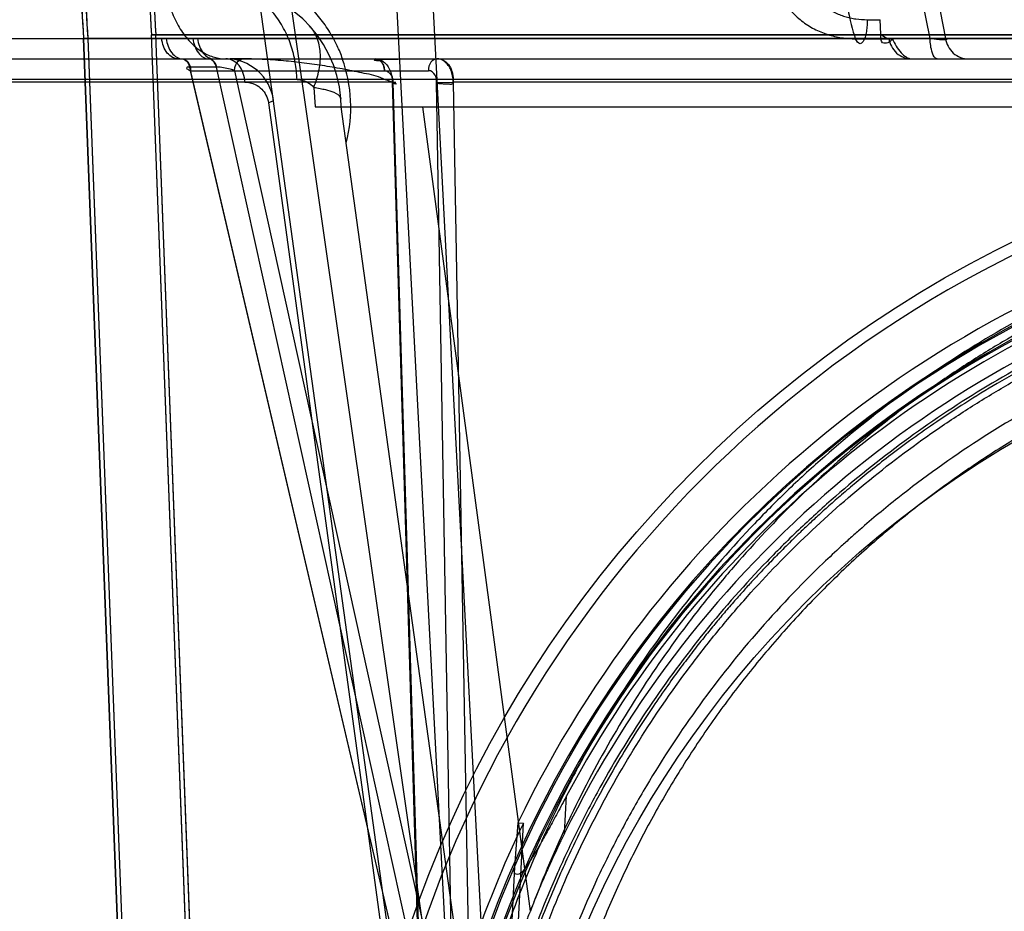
# Model space of a CAD drawing. Header units: millimetres. Extents: x 0 to 297, y 0 to 210.
# Tile 337 of 401: x 240.432 to 240.636, y 158.54 to 158.725. Entities that reach past the tile are written whole.
import ezdxf

# ---------------------------------------------------------------- set-up
doc = ezdxf.new("R2010")
doc.units = ezdxf.units.MM
doc.header["$LTSCALE"] = 16.335
doc.layers.get('0').update_dxf_attribs({"linetype": 'CONTINUOUS'})
for name, color, linetype in [('AXES_REF', 7, 'CONTINUOUS'), ('INTFCLR_1', 7, 'CONTINUOUS'), ('INTFCLR_144815', 7, 'CONTINUOUS'), ('INTFCLR_72935', 7, 'CONTINUOUS')]:
    doc.layers.add(name, color=color, linetype=linetype)

msp = doc.modelspace()

# ---------------------------------------------------------------- linework, layer by layer
at = {"color": 7, "linetype": 'Continuous'}
for radius in [4.8479140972, 4.8475, 4.8164570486]:
    msp.add_circle((241.5069109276, 154.9564782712), radius, dxfattribs=at)
msp.add_arc((241.5069109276, 154.9564782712), 4.8, 278.2771290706, 261.7228709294, dxfattribs=at)
at = {"layer": 'AXES_REF', "color": 7, "linetype": 'Continuous'}
msp.add_arc((241.5069109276, 154.9564782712), 4.91, 113.0826656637, 66.9173343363, dxfattribs=at)
at = {"layer": 'AXES_REF', "color": 9, "linetype": 'Continuous'}
msp.add_arc((241.5069109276, 154.9564782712), 4.4222561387, 94.4118118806, 85.5881881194, dxfattribs=at)
at = {"layer": 'INTFCLR_1', "color": 6, "linetype": 'Continuous'}
for p, q in [((240.4591433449, 158.7214639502), (240.4600271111, 158.7214640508)), ((240.4661981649, 158.5368306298), (240.4591449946, 158.7214402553)), ((241.0335168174, 158.721487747), (240.4600254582, 158.721487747)), ((240.4670791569, 158.5368642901), (240.4600254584, 158.7214877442)), ((241.0484970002, 158.7206826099), (240.4450452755, 158.7206826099)), ((240.4450452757, 158.7206826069), (240.4709951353, 158.0414711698)), ((240.4450455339, 158.7206758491), (240.4459254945, 158.7207365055)), ((240.445925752, 158.7207297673), (240.4718767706, 158.0414880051))]:
    msp.add_line(p, q, dxfattribs=at)
at = {"layer": 'INTFCLR_1', "color": 9, "linetype": 'Continuous'}
msp.add_circle((240.7467711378, 158.4514782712), 0.215, dxfattribs=at)
at = {"layer": 'INTFCLR_1', "color": 6, "linetype": 'Continuous'}
for radius, start, end in [(0.2883232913, 172.3704884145, 183.9851791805), (0.2874416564, 172.3704828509, 183.9926675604), (0.3024416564, 179.5302673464, 183.9440080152), (0.3015600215, 179.5302673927, 183.9452897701)]:
    msp.add_arc((240.7467711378, 158.7414782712), radius, start, end, dxfattribs=at)
at = {"layer": 'INTFCLR_1', "color": 9, "linetype": 'Continuous'}
msp.add_open_spline([(240.8400722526, 158.6501280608), (240.838461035, 158.6509125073), (240.8352070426, 158.6524466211), (240.8286060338, 158.6553578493), (240.8167949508, 158.660039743), (240.8028395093, 158.6643700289), (240.7903300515, 158.6672153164), (240.78395976, 158.6684047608), (240.7802795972, 158.6690171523), (240.7710649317, 158.6704258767), (240.7552824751, 158.6718907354), (240.7366341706, 158.6716556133), (240.7245781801, 158.6705504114), (240.7190119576, 158.6698545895), (240.7153053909, 158.669341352), (240.7052707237, 158.6677491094), (240.6891734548, 158.6641092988), (240.6735933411, 158.6588556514), (240.6643768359, 158.6550807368), (240.6610614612, 158.6536487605), (240.656154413, 158.6514552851), (240.6458305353, 158.6464471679), (240.6307059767, 158.6376762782), (240.6166158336, 158.6275702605), (240.6080236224, 158.6204258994), (240.6041692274, 158.6170231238), (240.6016310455, 158.6147283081), (240.5948325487, 158.6083594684), (240.5843817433, 158.5973571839), (240.57188604, 158.5815013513), (240.5627179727, 158.5673794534), (240.5569693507, 158.5570296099), (240.5538578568, 158.5509390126), (240.5493587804, 158.5416015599), (240.5433673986, 158.5270449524), (240.5382197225, 158.5101650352), (240.5356382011, 158.4988382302), (240.53458598, 158.4934703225), (240.5339198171, 158.4898339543), (240.5322622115, 158.4797266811), (240.5309509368, 158.4666604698), (240.5306270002, 158.4534963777), (240.5307172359, 158.4468358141), (240.530842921, 158.4430048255), (240.5312764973, 158.4335137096), (240.5325411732, 158.4212627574), (240.5348897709, 158.4082709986), (240.5362972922, 158.4018718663), (240.5371682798, 158.3982391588), (240.5385305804, 158.3928556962), (240.5407996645, 158.3849312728), (240.5454422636, 158.371287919), (240.5509986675, 158.3581538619), (240.5566241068, 158.3471341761), (240.5600336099, 158.3410052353), (240.5653008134, 158.3320439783), (240.5739271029, 158.3191616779), (240.5869608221, 158.303166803), (240.5978166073, 158.2921440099), (240.6054986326, 158.2852178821), (240.610763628, 158.2806946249), (240.6202893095, 158.2730888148), (240.6347886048, 158.2631395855), (240.6471515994, 158.2563339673), (240.6535393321, 158.2532207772)], degree=3, knots=[0, 0, 0, 0, 0.0078493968, 0.0157556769, 0.0315973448, 0.06348082, 0.0796255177, 0.0877696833, 0.09186257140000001, 0.09596636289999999, 0.128600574, 0.1611442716, 0.177500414, 0.1816059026, 0.1857145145, 0.1938901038, 0.2261064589, 0.2578609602, 0.2657731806, 0.2697286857, 0.2736790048, 0.2893160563, 0.3199691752, 0.350131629, 0.3651446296, 0.3688979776, 0.3726519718, 0.3801321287, 0.4097003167, 0.4390100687, 0.4684423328, 0.4833358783, 0.4908515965, 0.498396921, 0.52873346, 0.5596898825, 0.5755734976, 0.5795998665, 0.5836492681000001, 0.5917658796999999, 0.6244614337, 0.6410489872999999, 0.6494251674, 0.6536350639, 0.6578378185, 0.6910418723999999, 0.7074624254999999, 0.7156483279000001, 0.7197377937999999, 0.7238248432, 0.7399718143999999, 0.7558251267, 0.7869322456, 0.802323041, 0.8100025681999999, 0.8176490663, 0.8478512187, 0.8777971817, 0.9079026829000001, 0.9155006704, 0.9231007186, 0.93830313, 0.9688745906, 1, 1, 1, 1], dxfattribs=at)
at = {"layer": 'INTFCLR_144815', "color": 9, "linetype": 'Continuous'}
for p, q in [((240.5218615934, 158.4917480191), (240.4311892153, 159.1257148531)), ((240.5186704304, 158.45990328), (240.4732149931, 158.7892996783)), ((240.6206706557, 158.7206961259), (240.6185647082, 158.7314782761)), ((240.6217611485, 158.7314782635), (240.6238859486, 158.7206961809)), ((240.6076474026, 158.7246000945), (240.6103049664, 158.724595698)), ((240.3335530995, 158.7206960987), (240.4621993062, 158.720695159)), ((240.4677388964, 158.7206942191), (240.4621994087, 158.7206942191)), ((240.6238861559, 158.7206960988), (240.4677387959, 158.720695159)), ((240.6052316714, 158.7206385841), (240.6128224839, 158.7206546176)), ((240.3384915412, 158.716478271), (241.1632131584, 158.7164782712)), ((240.4655240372, 158.7164776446), (240.4709973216, 158.7164776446)), ((240.467103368, 158.7147688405), (240.4670584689, 158.7147690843)), ((240.4725766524, 158.7147688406), (240.467103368, 158.7147688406)), ((240.5155089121, 158.5076554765), (240.467103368, 158.7147688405)), ((240.4726225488, 158.7147690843), (240.4725766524, 158.7147688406)), ((240.4725766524, 158.7147688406), (240.5183384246, 158.5076554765)), ((240.4672518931, 158.7140000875), (240.516580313, 158.7140000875)), ((240.5152980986, 158.5084242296), (240.4672518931, 158.7140000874)), ((240.4763621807, 158.7140000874), (240.5217842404, 158.5084242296)), ((240.5091112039, 158.7116527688), (240.4182026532, 158.7116527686)), ((241.0710972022, 158.7121792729), (240.4224450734, 158.7121792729)), ((240.5156631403, 158.4934464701), (240.5091112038, 158.7116527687)), ((240.5091895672, 158.7115873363), (240.5152980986, 158.5084242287)), ((240.5217842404, 158.5084242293), (240.5182690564, 158.7115873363)), ((240.5217542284, 158.7116527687), (240.5255394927, 158.4934464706)), ((240.6620441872, 158.7116527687), (240.5217542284, 158.7116527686)), ((240.4833828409, 158.7073362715), (240.4844553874, 158.7078452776)), ((240.4833828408, 158.7073362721), (240.5170868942, 158.4601392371)), ((240.498519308, 158.7064782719), (240.4983973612, 158.7082221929)), ((240.528472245, 158.4894219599), (240.4985193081, 158.7064782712)), ((240.5377424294, 158.5395002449), (240.5154109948, 158.7064782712)), ((240.5448556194, 158.5557512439), (240.5452500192, 158.5634515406)), ((240.534484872, 158.5487322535), (240.5333856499, 158.5272709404))]:
    msp.add_line(p, q, dxfattribs=at)
at = {"layer": 'INTFCLR_144815', "color": 6, "linetype": 'Continuous'}
for p, q in [((240.524271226, 158.4562801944), (240.5059181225, 158.8064782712)), ((240.5317711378, 158.4564782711), (240.5149955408, 158.7765757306)), ((240.6104676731, 158.7216174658), (240.6103049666, 158.7246000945)), ((240.4927964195, 158.7105513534), (240.4930812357, 158.7064782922)), ((240.4930750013, 158.7064782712), (241.0004672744, 158.7064782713)), ((240.5351404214, 158.5578376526), (240.5344839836, 158.5487220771)), ((240.5347483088, 158.5275056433), (240.5362999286, 158.5578316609)), ((240.5351404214, 158.5578376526), (240.5363003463, 158.5578316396))]:
    msp.add_line(p, q, dxfattribs=at)
at = {"layer": 'INTFCLR_144815', "color": 7, "linetype": 'Continuous'}
for p, q in [((240.5091112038, 158.7116527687), (240.5098574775, 158.711643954)), ((240.5182690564, 158.7115873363), (240.5217542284, 158.7116527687)), ((240.4980044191, 158.7089174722), (240.4979990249, 158.7089223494)), ((240.4980154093, 158.7089074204), (240.4980098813, 158.7089124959)), ((240.4980265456, 158.7088970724), (240.4980209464, 158.7089022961))]:
    msp.add_line(p, q, dxfattribs=at)
msp.add_lwpolyline([(240.4983973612, 158.7082221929), (240.4983951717, 158.7082474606), (240.4983922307, 158.7082720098), (240.4983886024, 158.7082958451), (240.4983843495, 158.7083189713), (240.4983795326, 158.7083413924), (240.4983742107, 158.7083631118), (240.4983684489, 158.7083841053), (240.4983622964, 158.7084044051), (240.4983557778, 158.7084240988), (240.4983489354, 158.7084431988), (240.4983418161, 158.7084616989), (240.4983344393, 158.7084796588), (240.4983268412, 158.7084970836), (240.4983190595, 158.7085139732), (240.498311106, 158.7085303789), (240.4983030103, 158.7085463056), (240.4982948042, 158.7085617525), (240.4982864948, 158.708576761), (240.4982781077, 158.7085913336), (240.4982696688, 158.7086054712), (240.4982611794, 158.7086192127), (240.4982526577, 158.7086325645), (240.4982441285, 158.7086455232), (240.4982355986, 158.7086581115), (240.4982270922, 158.7086703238), (240.498218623, 158.7086821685), (240.4982101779, 158.7086936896), (240.4982017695, 158.7087048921), (240.4981934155, 158.7087157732), (240.4981851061, 158.7087263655), (240.4981768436, 158.7087366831), (240.4981686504, 158.7087467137), (240.498160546, 158.7087564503), (240.4981525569, 158.708765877), (240.4981446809, 158.7087750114), (240.498136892, 158.7087838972), (240.4981291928, 158.708792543), (240.4981215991, 158.7088009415), (240.4981141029, 158.7088091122), (240.4981067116, 158.7088170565), (240.4980994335, 158.7088247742), (240.4980922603, 158.7088322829), (240.4980852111, 158.7088395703), (240.4980782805, 158.7088466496), (240.49807142, 158.7088535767), (240.4980645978, 158.708860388), (240.498057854, 158.7088670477), (240.4980512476, 158.7088735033), (240.4980447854, 158.7088797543), (240.4980384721, 158.7088858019), (240.498032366, 158.7088915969)], dxfattribs=at)
at = {"layer": 'INTFCLR_144815', "color": 9, "linetype": 'Continuous'}
msp.add_circle((240.7467711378, 158.4564782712), 0.2472630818, dxfattribs=at)
for centre, radius, start, end in [((240.4734582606, 158.7064782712), 0.025, 3.9999999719, 89.9999999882), ((240.4745492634, 158.7064782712), 0.01, 7.856974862, 89.9999999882), ((240.4709003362, 158.7064371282), 0.0295734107, 345.5760701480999, 19.8482747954), ((240.7467711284, 158.4565218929), 0.2447630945, 359.9897887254, 180.0102113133), ((240.7467711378, 158.4563640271), 0.2318711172, 0.0282300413, 179.971769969), ((240.7467711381, 158.4565051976), 0.2315220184, 359.9933364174, 180.0066635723), ((240.7467711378, 158.4564076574), 0.2293714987, 0.0176390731, 179.9823609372), ((240.7467711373, 158.456548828), 0.2290223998, 359.9823484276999, 180.017651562)]:
    msp.add_arc(centre, radius, start, end, dxfattribs=at)
at = {"layer": 'INTFCLR_144815', "color": 6, "linetype": 'Continuous'}
for radius, start, end in [(0.2346509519, 103.7585723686, 154.4083167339), (0.2281535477, 106.7642464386, 152.0393380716), (0.225, 107.0063078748, 153.8186849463), (0.2336035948, 154.2866429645, 168.7122120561)]:
    msp.add_arc((240.7467711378, 158.4564782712), radius, start, end, dxfattribs=at)
at = {"layer": 'INTFCLR_144815', "color": 9, "linetype": 'Continuous'}
for points, knots in [([(240.4614760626, 158.7363037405), (240.4614829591, 158.7350947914), (240.4616018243, 158.7332591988), (240.4619878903, 158.7308242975), (240.4625426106, 158.7283786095), (240.4635359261, 158.7254515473), (240.4652025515, 158.7222957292), (240.467264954, 158.7197041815), (240.4696036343, 158.7178221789), (240.4720661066, 158.7167186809), (240.4737523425, 158.7164782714), (240.474549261, 158.7164782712)], [0, 0, 0, 0, 0.1392408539, 0.2111914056, 0.2837853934, 0.4278964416, 0.5658053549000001, 0.6928334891, 0.8067507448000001, 0.9082163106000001, 1, 1, 1, 1]), ([(240.4987838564, 158.7164782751), (240.498453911, 158.7173960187), (240.4978414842, 158.718868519), (240.4965648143, 158.7213541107), (240.4952705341, 158.723394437), (240.4938195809, 158.7252807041), (240.492302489, 158.7270328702), (240.4902638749, 158.7290114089), (240.4880505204, 158.7307288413), (240.4862113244, 158.7319254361), (240.4843636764, 158.7329941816), (240.4810903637, 158.7345591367), (240.4776274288, 158.7356080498), (240.4746326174, 158.7361222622), (240.4726553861, 158.7363626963), (240.4711661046, 158.7364333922), (240.4701768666, 158.7364345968)], [0, 0, 0, 0, 0.0787782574, 0.128548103, 0.2256331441, 0.2733790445, 0.3206939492, 0.4127520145, 0.5023381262, 0.5465091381, 0.5899206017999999, 0.6746733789, 0.8391658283, 0.8798008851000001, 0.9200919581, 1, 1, 1, 1]), ([(240.5880603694, 158.7355523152), (240.5881282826, 158.7344464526), (240.58841599, 158.7327919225), (240.589148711, 158.7307037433), (240.5898592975, 158.7292174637), (240.5907172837, 158.727826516), (240.5920274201, 158.7261305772), (240.5935753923, 158.7246568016), (240.5952873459, 158.7234451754), (240.5970613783, 158.7224206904), (240.5989400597, 158.7216441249), (240.6008671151, 158.7211132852), (240.6027938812, 158.7207430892), (240.6042597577, 158.720634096), (240.6052316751, 158.7206357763)], [0, 0, 0, 0, 0.1325824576, 0.198822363, 0.2644620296, 0.3293103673, 0.3940143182, 0.520541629, 0.583104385, 0.6447063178, 0.7653968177, 0.8249939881, 0.8836952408, 1, 1, 1, 1]), ([(240.5941720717, 158.7357838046), (240.5942236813, 158.734954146), (240.5944422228, 158.7337125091), (240.5949984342, 158.7321464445), (240.5955396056, 158.7310314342), (240.5961943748, 158.7299877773), (240.5971992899, 158.7287124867), (240.5983928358, 158.7276067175), (240.5997178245, 158.7267007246), (240.6011093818, 158.7259288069), (240.6025928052, 158.7253485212), (240.6041230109, 158.7249527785), (240.6056763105, 158.7246745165), (240.6068598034, 158.7245956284), (240.6076474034, 158.724595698)], [0, 0, 0, 0, 0.1289395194, 0.1934310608, 0.2574237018, 0.3207726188, 0.3841601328, 0.5088907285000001, 0.5711162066, 0.6328485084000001, 0.7554160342, 0.8168122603, 0.8778330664, 1, 1, 1, 1]), ([(240.6029079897, 158.7356267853), (240.6029382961, 158.7332467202), (240.6032396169, 158.7286690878), (240.6041765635, 158.7236504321), (240.6050524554, 158.721098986), (240.6052316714, 158.7206385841)], [0, 0, 0, 0, 0.4689811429, 0.9026569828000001, 1, 1, 1, 1]), ([(240.4893243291, 158.7121785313), (240.4892911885, 158.7133689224), (240.4890509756, 158.7157991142), (240.4881464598, 158.719389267), (240.4866569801, 158.7228282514), (240.484614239, 158.7258973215), (240.4821158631, 158.7284016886), (240.4793134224, 158.7302043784), (240.4763910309, 158.7312518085), (240.4744091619, 158.731478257), (240.4734583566, 158.7314782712)], [0, 0, 0, 0, 0.1297853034, 0.2650928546, 0.4019477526, 0.5362419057, 0.6645323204, 0.7847508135, 0.8963762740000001, 1, 1, 1, 1]), ([(240.4928026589, 158.7105503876), (240.4932883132, 158.7117378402), (240.4940280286, 158.7141119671), (240.4943129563, 158.7176693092), (240.4936517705, 158.7208680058), (240.4925584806, 158.7226372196), (240.4919076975, 158.7233489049)], [0, 0, 0, 0, 0.2853258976, 0.5489449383, 0.7855214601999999, 1, 1, 1, 1]), ([(240.6076474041, 158.724595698), (240.6076480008, 158.7241992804), (240.6076194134, 158.7233805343), (240.6075083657, 158.7223694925), (240.6073459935, 158.7215533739), (240.6071262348, 158.7206643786), (240.6062831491, 158.7188978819), (240.6054002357, 158.7202047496), (240.6052316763, 158.7206348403)], [0, 0, 0, 0, 0.1756050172, 0.3618595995, 0.4527929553, 0.5380771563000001, 0.7953693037, 1, 1, 1, 1]), ([(240.6121211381, 158.7206960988), (240.611987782, 158.7206961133), (240.61134412, 158.7208007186), (240.6108173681, 158.721248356), (240.6104676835, 158.721617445)], [0, 0, 0, 0, 0.2077874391, 1, 1, 1, 1]), ([(240.4646583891, 158.7164782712), (240.4642602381, 158.7164782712), (240.4633809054, 158.7167118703), (240.4623000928, 158.7176755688), (240.4615506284, 158.7190725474), (240.4613060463, 158.7201476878), (240.461246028, 158.7206960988)], [0, 0, 0, 0, 0.2031558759, 0.4438233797, 0.7185033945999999, 1, 1, 1, 1]), ([(240.4621994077, 158.7206942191), (240.4622584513, 158.7201536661), (240.4624970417, 158.7190940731), (240.463225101, 158.7177122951), (240.4642729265, 158.7167459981), (240.4651316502, 158.7164904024), (240.4655240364, 158.7164776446)], [0, 0, 0, 0, 0.2814276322, 0.5559218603, 0.7968128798, 1, 1, 1, 1]), ([(240.4677388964, 158.7206942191), (240.4677965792, 158.7201540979), (240.4680294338, 158.7190967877), (240.4687408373, 158.717716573), (240.4697662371, 158.716748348), (240.4706120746, 158.71649042), (240.4709973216, 158.7164776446)], [0, 0, 0, 0, 0.2833876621, 0.5588076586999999, 0.7989032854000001, 1, 1, 1, 1]), ([(240.4687111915, 158.7206960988), (240.4687695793, 158.7201482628), (240.4690067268, 158.719076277), (240.4697336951, 158.7176815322), (240.4707840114, 158.7167149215), (240.4716459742, 158.7164782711), (240.4720343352, 158.7164782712)], [0, 0, 0, 0, 0.2841719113, 0.560120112, 0.7996850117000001, 1, 1, 1, 1]), ([(240.6121211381, 158.7206960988), (240.6122057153, 158.7201376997), (240.6125695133, 158.7190114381), (240.6136578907, 158.7176010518), (240.6151625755, 158.7166839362), (240.6163005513, 158.7164782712), (240.6168437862, 158.7164782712)], [0, 0, 0, 0, 0.2469143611, 0.5067485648, 0.7624998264, 1, 1, 1, 1]), ([(240.6128225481, 158.7206527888), (240.613337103, 158.7196073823), (240.6142528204, 158.7179057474), (240.6160212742, 158.7164782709), (240.6168437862, 158.7164782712)], [0, 0, 0, 0, 0.5861971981, 1, 1, 1, 1]), ([(240.623886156, 158.7206960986), (240.6239864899, 158.7206496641), (240.6243316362, 158.720357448), (240.6231717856, 158.7204125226), (240.6223298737, 158.7204599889), (240.621242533, 158.7206094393), (240.6206705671, 158.7206961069)], [0, 0, 0, 0, 0.0869584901, 0.225621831, 0.5449893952, 1, 1, 1, 1]), ([(240.6221776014, 158.7164782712), (240.6216593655, 158.7164782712), (240.6208393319, 158.7183491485), (240.6207198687, 158.7196760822), (240.6206705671, 158.7206961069)], [0, 0, 0, 0, 0.3366367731, 1, 1, 1, 1]), ([(240.623886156, 158.7206960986), (240.6239707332, 158.7201376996), (240.6243345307, 158.7190114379), (240.6254229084, 158.7176010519), (240.6269275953, 158.7166839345), (240.628065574, 158.7164782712), (240.6286088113, 158.7164782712)], [0, 0, 0, 0, 0.2469140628, 0.5067480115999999, 0.7624990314, 1, 1, 1, 1]), ([(240.4654235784, 158.7164782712), (240.4659159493, 158.7164782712), (240.4669883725, 158.71576318), (240.4672479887, 158.7146118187), (240.4672518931, 158.7140000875)], [0, 0, 0, 0, 0.4459418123, 1, 1, 1, 1]), ([(240.4654353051, 158.716477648), (240.4656124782, 158.7164720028), (240.4664339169, 158.7162585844), (240.4669120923, 158.7153953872), (240.4670584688, 158.7147690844)], [0, 0, 0, 0, 0.2160575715, 1, 1, 1, 1]), ([(240.4655240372, 158.7164776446), (240.4656967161, 158.7164719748), (240.4665074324, 158.7162531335), (240.4669620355, 158.7153905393), (240.467103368, 158.7147688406)], [0, 0, 0, 0, 0.2132109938, 1, 1, 1, 1]), ([(240.4670584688, 158.7147690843), (240.466883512, 158.7147690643), (240.4666279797, 158.7148241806), (240.4662897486, 158.7145014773), (240.4667894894, 158.714203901), (240.4670420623, 158.7140845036), (240.4672518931, 158.7140000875)], [0, 0, 0, 0, 0.295202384, 0.4195706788, 0.6183783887, 1, 1, 1, 1]), ([(240.4725766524, 158.7147688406), (240.4725248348, 158.7149967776), (240.4722898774, 158.7157492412), (240.4715661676, 158.7164589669), (240.4709973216, 158.7164776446)], [0, 0, 0, 0, 0.291133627, 1, 1, 1, 1]), ([(240.4710880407, 158.7164776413), (240.471245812, 158.716472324), (240.4720449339, 158.7162612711), (240.4724842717, 158.7153949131), (240.4726225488, 158.7147690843)], [0, 0, 0, 0, 0.1976265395, 1, 1, 1, 1]), ([(240.4763621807, 158.7140000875), (240.4760765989, 158.7141157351), (240.4748617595, 158.7145033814), (240.4735901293, 158.7147693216), (240.4726225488, 158.7147690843)], [0, 0, 0, 0, 0.2415236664, 1, 1, 1, 1]), ([(240.4784999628, 158.7116527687), (240.4784832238, 158.7122590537), (240.4782652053, 158.7134876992), (240.477236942, 158.7155170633), (240.4755772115, 158.7164782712), (240.4745492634, 158.7164782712)], [0, 0, 0, 0, 0.269159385, 0.5438177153, 1, 1, 1, 1]), ([(240.4763621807, 158.7140000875), (240.4763641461, 158.7143080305), (240.4764730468, 158.7153579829), (240.4774216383, 158.7164782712), (240.4781904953, 158.7164782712)], [0, 0, 0, 0, 0.2859839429, 1, 1, 1, 1]), ([(240.5184086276, 158.7164782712), (240.5179162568, 158.7164782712), (240.5168438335, 158.7157631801), (240.5165842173, 158.7146118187), (240.516580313, 158.7140000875)], [0, 0, 0, 0, 0.445941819, 1, 1, 1, 1]), ([(240.5074700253, 158.7140000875), (240.5080244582, 158.7140503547), (240.5090692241, 158.7131819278), (240.5092087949, 158.7120979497), (240.5091895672, 158.7115873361)], [0, 0, 0, 0, 0.521416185, 1, 1, 1, 1]), ([(240.5182690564, 158.7115873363), (240.5182748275, 158.7117014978), (240.5182562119, 158.7122146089), (240.5180783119, 158.7132674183), (240.5171315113, 158.714050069), (240.516580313, 158.7140000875)], [0, 0, 0, 0, 0.1072743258, 0.4805926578, 1, 1, 1, 1]), ([(240.4784999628, 158.7116527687), (240.4792362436, 158.7116519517), (240.4805552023, 158.7113449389), (240.4820249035, 158.7102681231), (240.4829815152, 158.7089329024), (240.4833069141, 158.7078991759), (240.4833828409, 158.7073362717)], [0, 0, 0, 0, 0.3123693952, 0.5507857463, 0.7590236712, 1, 1, 1, 1]), ([(240.4893243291, 158.7121785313), (240.4896244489, 158.7121777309), (240.490398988, 158.7120987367), (240.4916478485, 158.7116244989), (240.4924507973, 158.7109635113), (240.4928026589, 158.7105503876)], [0, 0, 0, 0, 0.2281671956, 0.5874436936, 1, 1, 1, 1]), ([(240.7467711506, 158.6901102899), (240.7432437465, 158.6901102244), (240.7379885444, 158.6899847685), (240.7310143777, 158.6895696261), (240.7207314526, 158.6887157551), (240.7054848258, 158.6865518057), (240.6856017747, 158.6818300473), (240.6695148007, 158.6764201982), (240.6585459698, 158.6718786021), (240.6523496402, 158.6690618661), (240.6432011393, 158.6646492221), (240.6299382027, 158.6573036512), (240.6132550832, 158.6460149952), (240.6002566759, 158.6354393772), (240.5916564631, 158.6274478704), (240.5868722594, 158.6226994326), (240.5798608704, 158.6154277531), (240.5699530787, 158.6039595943), (240.5580923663, 158.587547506), (240.5502678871, 158.5744723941), (240.5455044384, 158.5654374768), (240.5424358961, 158.559296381), (240.5374204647, 158.5483807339), (240.5312673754, 158.5323061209), (240.525546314, 158.5123314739), (240.5228936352, 158.4986693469), (240.5218616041, 158.4917480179)], [0, 0, 0, 0, 0.0323899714, 0.0482450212, 0.0641481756, 0.1271321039, 0.1894167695, 0.2515535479, 0.2827426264, 0.2983963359, 0.3140475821, 0.3760051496, 0.4373985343, 0.4987868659, 0.5296594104, 0.5451698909, 0.5606765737, 0.6224102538, 0.6841298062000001, 0.7463992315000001, 0.762125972, 0.7779128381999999, 0.8094313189, 0.8724013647, 0.9357430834, 1, 1, 1, 1]), ([(240.7467711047, 158.6882044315), (240.740418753, 158.6882044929), (240.7324275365, 158.6878521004), (240.7228527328, 158.6868972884), (240.7163623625, 158.6861013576), (240.7082933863, 158.6848324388), (240.7002991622, 158.6832027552), (240.6939661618, 158.6816876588), (240.6846181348, 158.6792285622), (240.6709278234, 158.6748040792), (240.6533692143, 158.6673818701), (240.6393955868, 158.6600011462), (240.6299860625, 158.6542336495), (240.6247138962, 158.6507661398), (240.616971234, 158.6454352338), (240.6058373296, 158.6368750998), (240.5920133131, 158.6242948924), (240.5824595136, 158.6140490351), (240.5764359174, 158.6068907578), (240.5724975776, 158.6020113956), (240.5658753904, 158.593272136), (240.5571746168, 158.5802075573), (240.5479836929, 158.563654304), (240.5417534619, 158.5499270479), (240.538577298, 158.5417502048), (240.5377427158, 158.5395010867)], [0, 0, 0, 0, 0.0698004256, 0.0877350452, 0.1057297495, 0.1416451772, 0.1774555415, 0.1953459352, 0.2131908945, 0.2836630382, 0.3532035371, 0.4224112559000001, 0.4570776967, 0.4744417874, 0.491743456, 0.5603667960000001, 0.6285552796, 0.6969118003, 0.7141031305, 0.7313510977, 0.7658071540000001, 0.834557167, 0.9036230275, 0.9736398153, 1, 1, 1, 1]), ([(240.9668480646, 158.4903158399), (240.9658363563, 158.4969593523), (240.9632267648, 158.5101062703), (240.9585170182, 158.5261639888), (240.954496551, 158.5371082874), (240.9519962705, 158.5432713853), (240.9480799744, 158.5523408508), (240.941507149, 158.5655228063), (240.9312806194, 158.5822036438), (240.921600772, 158.5952843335), (240.9142373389, 158.6039805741), (240.9098547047, 158.6088238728), (240.9031471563, 158.61591702), (240.8925207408, 158.6259904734), (240.8771990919, 158.6381594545), (240.8649096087, 158.6462682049), (240.8563927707, 158.6512339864), (240.8506163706, 158.6544314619), (240.8403327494, 158.6596834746), (240.8251131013, 158.6662147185), (240.8109103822, 158.6708557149), (240.8012365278, 158.6734242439), (240.794699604, 158.6750019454), (240.7832003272, 158.6773650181), (240.7665854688, 158.6796163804), (240.7498327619, 158.6803553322), (240.7380871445, 158.6800737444), (240.7313486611, 158.6796813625), (240.7212856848, 158.6788638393), (240.7063679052, 158.6767928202), (240.6869101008, 158.6722728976), (240.6711624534, 158.6670927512), (240.66042224, 158.6627421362), (240.6543569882, 158.6600447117), (240.6454089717, 158.6558221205), (240.6324380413, 158.6487948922), (240.6161125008, 158.6379884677), (240.6033871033, 158.6278600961), (240.5949659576, 158.6202039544), (240.590283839, 158.615657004), (240.5834289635, 158.6087007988), (240.5737416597, 158.5977309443), (240.562137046, 158.5820208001), (240.554477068, 158.569497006), (240.5498148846, 158.56084365), (240.5468141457, 158.5549667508), (240.5419112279, 158.5445245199), (240.5358942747, 158.5291431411), (240.5302983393, 158.5100237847), (240.5277035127, 158.4969419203), (240.526694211, 158.4903158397)], [0, 0, 0, 0, 0.0318457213, 0.0634185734, 0.0791931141, 0.0870815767, 0.094933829, 0.1260061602, 0.1567815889, 0.1875451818, 0.2030139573, 0.210765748, 0.2184960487, 0.2492749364, 0.2800521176, 0.3111084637, 0.3189436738, 0.3267698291, 0.3423932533, 0.3736478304, 0.40514581, 0.4130942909, 0.4210773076, 0.4370099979, 0.4687094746, 0.5004174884, 0.5163608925, 0.5243692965, 0.5324013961, 0.5642032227, 0.5956284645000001, 0.6269453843, 0.6426486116, 0.6505262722, 0.6583992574, 0.6895346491, 0.72033006, 0.7510658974, 0.7665005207, 0.7742492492, 0.7819920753, 0.8127794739, 0.8435012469, 0.8744409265, 0.8822471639, 0.8900796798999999, 0.905708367, 0.9368993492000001, 0.9682376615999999, 1, 1, 1, 1]), ([(240.5328474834, 158.5101726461), (240.5340730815, 158.515123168), (240.5359000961, 158.5215495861), (240.5385075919, 158.5293705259), (240.5406106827, 158.5352605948), (240.5445637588, 158.5453204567), (240.5510376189, 158.5591936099), (240.5600814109, 158.5750330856), (240.5686395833, 158.5875276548), (240.5751511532, 158.5958833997), (240.5790259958, 158.6005513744), (240.584959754, 158.6074077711), (240.594373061, 158.6172212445), (240.6079831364, 158.6292600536), (240.6189360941, 158.6374447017), (240.62655327, 158.6425427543), (240.631746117, 158.6458626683), (240.6410193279, 158.6513874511), (240.6547868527, 158.6584542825), (240.6720784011, 158.6655571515), (240.6855536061, 158.6697889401), (240.6947565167, 158.6721418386), (240.7009953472, 158.6735924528), (240.7088704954, 158.6751526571), (240.7168176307, 158.6763672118), (240.7232102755, 158.6771291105), (240.7327720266, 158.6780557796), (240.7471316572, 158.6786582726), (240.7662556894, 158.6777920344), (240.7804895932, 158.6758964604), (240.7899050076, 158.6741152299), (240.7961442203, 158.6727927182), (240.8068532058, 158.6701549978), (240.8217492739, 158.6654501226), (240.8389447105, 158.6583647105), (240.852661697, 158.6513104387), (240.8612522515, 158.646184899), (240.8651577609, 158.6437134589), (240.8677391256, 158.642041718), (240.8746992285, 158.6373775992), (240.885626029, 158.6292042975), (240.8992022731, 158.6171878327), (240.9096407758, 158.6063030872), (240.9164717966, 158.5982442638), (240.9202465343, 158.593502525), (240.9257550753, 158.5862832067), (240.9334631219, 158.5750304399), (240.9425144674, 158.5591756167), (240.9489922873, 158.5452893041), (240.9529460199, 158.5352223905), (240.9550469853, 158.5293346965), (240.9576485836, 158.5215274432), (240.959471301, 158.5151142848), (240.9606947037, 158.5101728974)], [0, 0, 0, 0, 0.0260933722, 0.0341459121, 0.0421792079, 0.0580898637, 0.08943313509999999, 0.1204101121, 0.1513108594, 0.1668239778, 0.1745963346, 0.1823477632, 0.2132152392, 0.244081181, 0.2752183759, 0.2830803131, 0.2909751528, 0.3067500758, 0.3382935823, 0.3700502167, 0.4022856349, 0.4104553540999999, 0.4186483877, 0.4350547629, 0.4515167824, 0.4597669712, 0.4679907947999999, 0.50066556, 0.5331935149, 0.5658225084, 0.5740275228, 0.5822189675, 0.5984510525, 0.6304407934, 0.6620376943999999, 0.6934977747, 0.7092581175, 0.7132052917, 0.7171442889, 0.7249927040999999, 0.7560706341, 0.7868683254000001, 0.8176571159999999, 0.8331371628, 0.8409068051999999, 0.8486637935, 0.8795968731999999, 0.9106030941, 0.9419732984, 0.957896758, 0.9659251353, 0.9739546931, 1, 1, 1, 1])]:
    msp.add_open_spline(points, degree=3, knots=knots, dxfattribs=at)
at = {"layer": 'INTFCLR_144815', "color": 6, "linetype": 'Continuous'}
for points, knots in [([(240.6128225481, 158.7206527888), (240.6126815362, 158.7202660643), (240.6120385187, 158.719721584), (240.6103470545, 158.7195893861), (240.6104274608, 158.7210085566), (240.6104676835, 158.721617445)], [0, 0, 0, 0, 0.2975799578, 0.5588577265, 1, 1, 1, 1]), ([(240.7467711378, 158.6796253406), (240.7431782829, 158.6796253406), (240.7359983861, 158.6794502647), (240.7252478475, 158.6786630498), (240.7145496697, 158.6773532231), (240.7038960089, 158.6755179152), (240.6932947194, 158.6731528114), (240.6827472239, 158.6702475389), (240.6722722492, 158.6667949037), (240.6618859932, 158.6627856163), (240.6519222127, 158.6583488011), (240.6428207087, 158.6537522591), (240.6349015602, 158.6493094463), (240.6281170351, 158.6451554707), (240.6222560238, 158.6412910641), (240.6171655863, 158.6377139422), (240.6127232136, 158.6344138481), (240.6088367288, 158.6313827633), (240.6054263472, 158.6286066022), (240.6024229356, 158.6260670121), (240.5997780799, 158.6237537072), (240.5974484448, 158.6216540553), (240.5953915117, 158.6197500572), (240.5935637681, 158.6180173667), (240.5919316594, 158.6164365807), (240.5904655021, 158.6149887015), (240.5891461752, 158.6136626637), (240.587894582, 158.6123843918), (240.5866088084, 158.6110503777), (240.5851829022, 158.6095450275), (240.5835792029, 158.6078179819), (240.5817836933, 158.6058401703), (240.5798067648, 158.603606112), (240.5777776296, 158.6012466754), (240.5757239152, 158.5987887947), (240.5736296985, 158.5962089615), (240.5713564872, 158.5933179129), (240.5688571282, 158.5900227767), (240.566097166, 158.586231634), (240.5630613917, 158.5818596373), (240.5597375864, 158.5768037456), (240.5561325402, 158.5709605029), (240.5522466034, 158.5641754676), (240.5480956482, 158.5562586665), (240.5437599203, 158.5470557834), (240.5395502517, 158.5368693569), (240.5357458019, 158.5261418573), (240.5325210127, 158.5153421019), (240.529877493, 158.504549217), (240.5284813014, 158.4973289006), (240.5278769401, 158.4937358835)], [0, 0, 0, 0, 0.0345251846, 0.0689826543, 0.1035440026, 0.138054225, 0.1728250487, 0.2078784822, 0.2431411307, 0.2787664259, 0.3148172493, 0.347905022, 0.3767116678, 0.4020494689, 0.4243335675, 0.4441618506, 0.4618276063, 0.4775066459, 0.4915200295, 0.5040819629, 0.5153003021, 0.5252839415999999, 0.5342179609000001, 0.5422336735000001, 0.5494847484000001, 0.5560515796, 0.5620342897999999, 0.5674595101, 0.5732424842, 0.5798382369, 0.5873840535, 0.5958895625, 0.6055067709, 0.6160496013, 0.6257925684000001, 0.6362843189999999, 0.6479789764, 0.6611317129, 0.67602449, 0.693037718, 0.7122740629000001, 0.7341600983, 0.7590040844, 0.7873951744, 0.8200362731, 0.8567275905, 0.8932629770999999, 0.9293648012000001, 0.9649882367, 1, 1, 1, 1]), ([(240.7467711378, 158.6679118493), (240.7435834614, 158.6679118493), (240.7372005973, 158.6677657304), (240.7276315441, 158.6671071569), (240.7180651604, 158.6660053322), (240.708504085, 158.6644540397), (240.698951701, 158.6624446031), (240.6894136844, 158.6599662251), (240.6798983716, 158.6570063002), (240.6704168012, 158.6535506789), (240.6609836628, 158.6495842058), (240.6516177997, 158.6450914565), (240.6423432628, 158.6400578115), (240.6331897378, 158.6344707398), (240.6241937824, 158.6283218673), (240.6153980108, 158.6216085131), (240.6068529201, 158.6143373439), (240.5986154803, 158.6065271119), (240.590747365, 158.5982113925), (240.5833117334, 158.5894399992), (240.576368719, 158.5802787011), (240.569971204, 158.5708077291), (240.5641592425, 158.56111581), (240.5589560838, 158.5512920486), (240.5543675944, 158.5414192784), (240.5503832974, 158.5315662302), (240.5469802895, 158.5217850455), (240.5441278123, 158.5121099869), (240.5417916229, 158.5025588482), (240.5399377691, 158.4931360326), (240.538535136, 158.4838348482), (240.5375571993, 158.4746396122), (240.5369834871, 158.4655329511), (240.536860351, 158.4594865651), (240.5368627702, 158.4564782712)], [0, 0, 0, 0, 0.0288942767, 0.0578478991, 0.0869136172, 0.1161495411, 0.1456150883, 0.17536286, 0.2054436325, 0.2359079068, 0.2668019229, 0.2981636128, 0.3300272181, 0.3624129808, 0.3953267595, 0.4287535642, 0.4626639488, 0.496980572, 0.5315970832, 0.5663822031, 0.6011593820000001, 0.6357401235, 0.6699302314, 0.7035466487, 0.7364587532, 0.7685700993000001, 0.7998436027, 0.8302944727, 0.8599662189, 0.8889391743, 0.9173142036, 0.9452012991, 0.9727317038, 1, 1, 1, 1]), ([(240.5452500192, 158.5634515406), (240.5449329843, 158.5628542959), (240.5443057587, 158.561676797), (240.5433786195, 158.5599496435), (240.54248889, 158.5583070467), (240.5416505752, 158.5567760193), (240.5408730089, 158.5553745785), (240.540161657, 158.5541124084), (240.5395181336, 158.5529929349), (240.5387987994, 158.5517658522), (240.53803999, 158.5505338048), (240.5372202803, 158.5492296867), (240.5364104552, 158.5482337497), (240.5358116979, 158.5471800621), (240.5341313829, 158.5470542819), (240.5344510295, 158.548255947), (240.534484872, 158.5487322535)], [0, 0, 0, 0, 0.0951550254, 0.1877464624, 0.2758589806, 0.3580416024, 0.4333833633, 0.5013992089, 0.5619234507, 0.6151024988, 0.7015287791, 0.7656919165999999, 0.8313735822, 0.8826521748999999, 0.9328025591, 1, 1, 1, 1]), ([(240.5448556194, 158.5557512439), (240.5445082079, 158.555044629), (240.5438578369, 158.5537025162), (240.5429532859, 158.551786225), (240.5421618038, 158.5500662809), (240.5414537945, 158.5484953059), (240.540771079, 158.5469460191), (240.5400984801, 158.5453886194), (240.5394536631, 158.543861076), (240.5388812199, 158.5424779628), (240.5383854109, 158.5412544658), (240.5379297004, 158.5401101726), (240.5374749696, 158.5389520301), (240.5369889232, 158.5376897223), (240.5364635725, 158.5362972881), (240.5359335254, 158.5348582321), (240.5354313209, 158.5334720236), (240.5350166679, 158.5322621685), (240.5344997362, 158.5308866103), (240.5343491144, 158.5296095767), (240.5326368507, 158.5271425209), (240.5333856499, 158.5272709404)], [0, 0, 0, 0, 0.0768597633, 0.1455742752, 0.2068417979, 0.2616679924, 0.3137724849, 0.372101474, 0.4272583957, 0.4756179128, 0.5182152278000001, 0.5561187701, 0.5958466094, 0.6396625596, 0.6881634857, 0.7410689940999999, 0.7895435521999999, 0.8314537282, 0.8678013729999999, 0.9258410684, 1, 1, 1, 1])]:
    msp.add_open_spline(points, degree=3, knots=knots, dxfattribs=at)
at = {"layer": 'INTFCLR_144815', "color": 7, "linetype": 'Continuous'}
for points, knots in [([(240.5091112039, 158.711652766), (240.5084596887, 158.7118126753), (240.5072024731, 158.7123630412), (240.5052882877, 158.7130800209), (240.50326415, 158.7134507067), (240.5012624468, 158.7138836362), (240.4992251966, 158.7142761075), (240.4964625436, 158.7147859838), (240.4929452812, 158.7153402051), (240.4886604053, 158.7158832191), (240.4850380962, 158.7161981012), (240.4821138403, 158.7163707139), (240.4791681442, 158.7164817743), (240.4769545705, 158.7164981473), (240.4754781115, 158.7164782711)], [0, 0, 0, 0, 0.0589493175, 0.1199639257, 0.1792541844, 0.2392759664, 0.3000367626, 0.361521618, 0.486143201, 0.6128546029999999, 0.7409850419, 0.8055541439, 0.8702484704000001, 1, 1, 1, 1]), ([(240.4754781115, 158.7164782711), (240.4766973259, 158.7164782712), (240.4807891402, 158.7164740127), (240.4880078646, 158.7164678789), (240.4979011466, 158.7164601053), (240.5028652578, 158.7164365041), (240.5119944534, 158.7164335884), (240.5083202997, 158.7163400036), (240.5067960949, 158.7163333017), (240.5061631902, 158.7162750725), (240.5052085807, 158.7162832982), (240.5055642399, 158.7161576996), (240.5058663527, 158.7161656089), (240.506319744, 158.7161181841), (240.5066886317, 158.716050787), (240.5069620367, 158.7160559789), (240.5070962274, 158.7158610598), (240.5067627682, 158.7156982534), (240.5072644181, 158.7153529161), (240.5073527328, 158.7147818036), (240.5074680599, 158.7143080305), (240.5074700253, 158.7140000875)], [0, 0, 0, 0, 0.0841463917, 0.2810021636, 0.5127446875, 0.7015514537, 0.7993278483, 0.8440990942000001, 0.8795633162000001, 0.9032346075, 0.9117583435, 0.9144292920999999, 0.9236262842, 0.9351314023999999, 0.9446723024, 0.9500398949, 0.9531563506, 0.9571921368, 0.9678088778, 0.9787462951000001, 1, 1, 1, 1]), ([(240.5074700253, 158.7140000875), (240.5074675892, 158.7143817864), (240.5073287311, 158.7154479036), (240.5063459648, 158.7164782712), (240.5056417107, 158.7164782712)], [0, 0, 0, 0, 0.3514921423, 1, 1, 1, 1]), ([(240.5056417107, 158.716478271), (240.5061363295, 158.716478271), (240.5070186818, 158.7161804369), (240.5079500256, 158.7152892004), (240.5085827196, 158.7142388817), (240.5089902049, 158.7130011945), (240.5090987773, 158.7121097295), (240.5091112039, 158.7116527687)], [0, 0, 0, 0, 0.2284283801, 0.4022880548, 0.5882694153, 0.7888850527, 1, 1, 1, 1]), ([(240.5184086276, 158.7164782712), (240.5190483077, 158.7165372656), (240.5202557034, 158.716063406), (240.5211687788, 158.7147502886), (240.5216789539, 158.7132970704), (240.521783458, 158.7122575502), (240.5217542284, 158.7116527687)], [0, 0, 0, 0, 0.2955287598, 0.5274793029, 0.721450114, 1, 1, 1, 1]), ([(240.5217542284, 158.7116527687), (240.5217455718, 158.7120793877), (240.5216566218, 158.7129170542), (240.5213104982, 158.7140951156), (240.5207052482, 158.7152322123), (240.5197699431, 158.7161899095), (240.5188408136, 158.7164782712), (240.5184086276, 158.7164782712)], [0, 0, 0, 0, 0.1994591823, 0.3914776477, 0.5703172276, 0.7979796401, 1, 1, 1, 1]), ([(240.4928026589, 158.7105503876), (240.4932464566, 158.7104848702), (240.4940653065, 158.7103501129), (240.4954881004, 158.7100406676), (240.4969461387, 158.7096188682), (240.4983525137, 158.7088635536), (240.4983973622, 158.7082221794)], [0, 0, 0, 0, 0.2158165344, 0.4010966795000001, 0.6906938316, 1, 1, 1, 1]), ([(240.5091112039, 158.711652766), (240.5094046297, 158.7116570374), (240.5101961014, 158.7110956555), (240.5096861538, 158.7113098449), (240.509406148, 158.7112640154), (240.5093217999, 158.7115755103), (240.5091895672, 158.7115873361)], [0, 0, 0, 0, 0.5208963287, 0.6323220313, 0.7643455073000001, 1, 1, 1, 1]), ([(240.5217542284, 158.7116527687), (240.5216711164, 158.7116539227), (240.5215753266, 158.7114223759), (240.5214008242, 158.7110136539), (240.5208328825, 158.7112591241), (240.5203795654, 158.7111958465), (240.5199583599, 158.711243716), (240.5195048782, 158.7112479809), (240.5190595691, 158.7113179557), (240.5185705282, 158.7112192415), (240.5184154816, 158.7115742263), (240.5182690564, 158.7115873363)], [0, 0, 0, 0, 0.06516360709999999, 0.1524936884, 0.326905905, 0.4235402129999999, 0.523412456, 0.6548456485, 0.7773535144, 0.8847478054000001, 1, 1, 1, 1])]:
    msp.add_open_spline(points, degree=3, knots=knots, dxfattribs=at)
at = {"layer": 'INTFCLR_72935', "color": 6, "linetype": 'Continuous'}
for p, q in [((240.4600251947, 158.7214946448), (240.459145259, 158.7214333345)), ((240.4662856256, 158.534541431), (240.459145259, 158.7214333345)), ((240.4600254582, 158.721487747), (241.0335168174, 158.721487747)), ((240.4671342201, 158.5354230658), (240.4600254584, 158.7214877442)), ((240.4450436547, 158.7207061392), (240.4459273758, 158.7207062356)), ((240.4450452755, 158.7206826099), (241.0484970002, 158.7206826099)), ((240.4709951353, 158.0414711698), (240.4450452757, 158.7206826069)), ((240.4459266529, 158.7207061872), (240.4718770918, 158.0414795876))]:
    msp.add_line(p, q, dxfattribs=at)
for radius, start, end in [(0.2883232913, 171.9561172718, 183.9851791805), (0.2874416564, 172.1087359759, 183.986556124), (0.3015600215, 178.882430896, 183.9452897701), (0.3024416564, 179.0527364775, 183.9382576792)]:
    msp.add_arc((240.7467711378, 158.7414782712), radius, start, end, dxfattribs=at)

doc.saveas('drawing.dxf')
